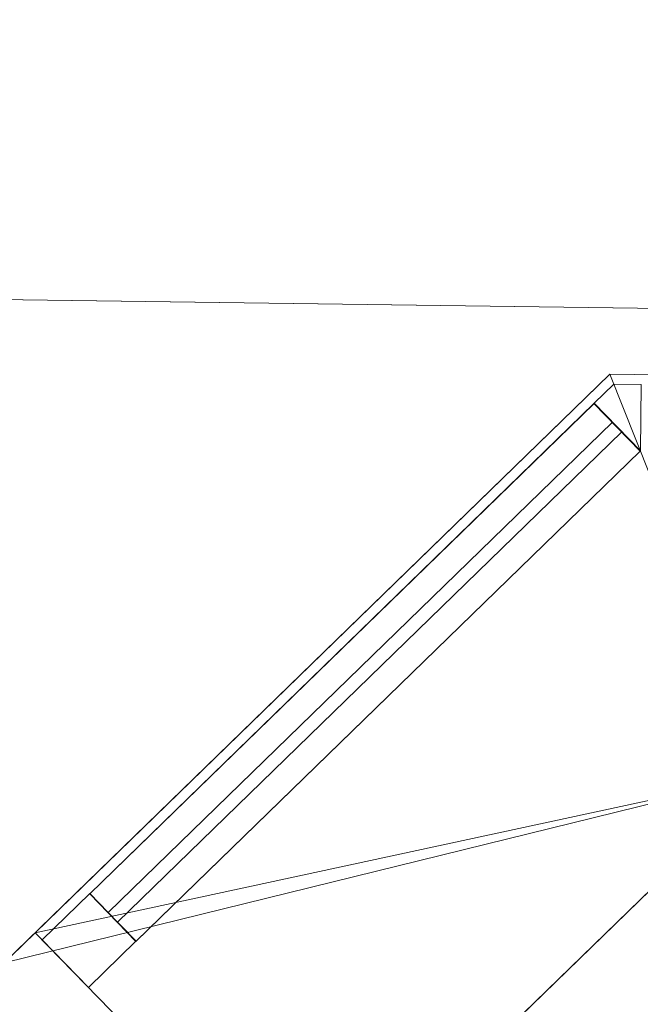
# Model space of a CAD drawing. Header units: millimetres. Extents: x -430348 to -225823, y -86243 to 5084.
# Tile 458 of 656: x -397757 to -397290, y 2645 to 3387. Entities that reach past the tile are written whole.
import ezdxf

# ---------------------------------------------------------------- set-up
doc = ezdxf.new("R2010")
doc.units = ezdxf.units.MM
for name, color, linetype, lineweight in [('A-GLAZ-CURT', 52, 'Continuous', 9), ('A-GLAZ-CWMG', 51, 'Continuous', 9), ('A-ROOF', 132, 'Continuous', 9), ('A-WALL', 113, 'Continuous', 9)]:
    doc.layers.add(name, color=color, linetype=linetype, lineweight=lineweight)

# ---------------------------------------------------------------- blocks, each defined once
blk = doc.blocks.new('Quad Corner Mullion - Quad Mullion 1-518393-_3D_ Copy 1')
at = {"layer": 'A-GLAZ-CWMG'}
mesh = blk.add_polyface(dxfattribs=at)
corners = [(25, 10.36), (10.36, 25), (-10.36, 25), (-10.36, -25)]
mesh.append_faces([[corners[k] for k in face] for face in [(0, 1, 2, 3)]])
mesh = blk.add_polyface(dxfattribs=at)
corners = [(-10.36, 25), (10.36, 25), (10.36, 25, -1100), (-10.36, 25, -1100)]
mesh.append_faces([[corners[k] for k in face] for face in [(0, 1, 2, 3)]])
mesh = blk.add_polyface(dxfattribs=at)
corners = [(-10.36, -25), (-10.36, 25), (-10.36, 25, -1100), (-10.36, -25, -1100)]
mesh.append_faces([[corners[k] for k in face] for face in [(0, 1, 2, 3)]])
mesh = blk.add_polyface(dxfattribs=at)
corners = [(10.36, 25), (25, 10.36), (25, 10.36, -1100), (10.36, 25, -1100)]
mesh.append_faces([[corners[k] for k in face] for face in [(3, 0, 1, 2)]])
mesh = blk.add_polyface(dxfattribs=at)
corners = [(25, 10.36), (-10.36, -25), (-10.36, -25, -1100), (25, 10.36, -1100)]
mesh.append_faces([[corners[k] for k in face] for face in [(0, 1, 2, 3)]])
blk = doc.blocks.new('System Panel - Glazed-518385-_3D_ Copy 1')
at = {"layer": 'A-GLAZ-CURT', "transparency": 33554471}
mesh = blk.add_polyface(dxfattribs=at)
corners = [(-265.04, 5), (-265.04, 5, 1025), (265.04, 5, 1025), (265.04, 5)]
mesh.append_faces([[corners[k] for k in face] for face in [(2, 3, 0, 1)]])
mesh = blk.add_polyface(dxfattribs=at)
corners = [(265.04, -5), (-265.04, -5), (-265.04, 5), (265.04, 5)]
mesh.append_faces([[corners[k] for k in face] for face in [(0, 1, 2, 3)]])
mesh = blk.add_polyface(dxfattribs=at)
corners = [(-265.04, -5, 1025), (265.04, -5, 1025), (265.04, 5, 1025), (-265.04, 5, 1025)]
mesh.append_faces([[corners[k] for k in face] for face in [(3, 0, 1, 2)]])
mesh = blk.add_polyface(dxfattribs=at)
corners = [(-265.04, -5), (-265.04, -5, 1025), (-265.04, 5, 1025), (-265.04, 5)]
mesh.append_faces([[corners[k] for k in face] for face in [(0, 1, 2, 3)]])
mesh = blk.add_polyface(dxfattribs=at)
corners = [(265.04, -5, 1025), (265.04, -5), (265.04, 5), (265.04, 5, 1025)]
mesh.append_faces([[corners[k] for k in face] for face in [(0, 1, 2, 3)]])
mesh = blk.add_polyface(dxfattribs=at)
corners = [(-265.04, -5), (265.04, -5), (265.04, -5, 1025), (-265.04, -5, 1025)]
mesh.append_faces([[corners[k] for k in face] for face in [(2, 3, 0, 1)]])
blk = doc.blocks.new('Rectangular Mullion - 50mm x 50mm-263558-_3D_ Copy 1')
at = {"layer": 'A-GLAZ-CWMG'}
mesh = blk.add_polyface(dxfattribs=at)
corners = [(0, 25), (-50, 25), (-50, -25), (0, -25)]
mesh.append_faces([[corners[k] for k in face] for face in [(2, 3, 0, 1)]])
mesh = blk.add_polyface(dxfattribs=at)
corners = [(-50, 25), (0, 25), (0, 25, -350), (-50, 25, -350)]
mesh.append_faces([[corners[k] for k in face] for face in [(3, 0, 1, 2)]])
mesh = blk.add_polyface(dxfattribs=at)
corners = [(-50, -25), (-50, 25), (-50, 25, -350), (-50, -25, -350)]
mesh.append_faces([[corners[k] for k in face] for face in [(3, 0, 1, 2)]])
mesh = blk.add_polyface(dxfattribs=at)
corners = [(0, 25), (0, -25), (0, -25, -350), (0, 25, -350)]
mesh.append_faces([[corners[k] for k in face] for face in [(3, 0, 1, 2)]])
mesh = blk.add_polyface(dxfattribs=at)
corners = [(0, -25), (-50, -25), (-50, -25, -350), (0, -25, -350)]
mesh.append_faces([[corners[k] for k in face] for face in [(3, 0, 1, 2)]])
blk = doc.blocks.new('Rectangular Mullion - 50mm x 50mm-288379-_3D_ Copy 1')
at = {"layer": 'A-GLAZ-CWMG'}
mesh = blk.add_polyface(dxfattribs=at)
corners = [(0, 25), (-50, 25), (-50, -25), (0, -25)]
mesh.append_faces([[corners[k] for k in face] for face in [(2, 3, 0, 1)]])
mesh = blk.add_polyface(dxfattribs=at)
corners = [(0, 25, -530), (0, -25, -530), (-50, -25, -530), (-50, 25, -530)]
mesh.append_faces([[corners[k] for k in face] for face in [(0, 1, 2, 3)]])
mesh = blk.add_polyface(dxfattribs=at)
corners = [(-50, 25), (0, 25), (0, 25, -530), (-50, 25, -530)]
mesh.append_faces([[corners[k] for k in face] for face in [(3, 0, 1, 2)]])
mesh = blk.add_polyface(dxfattribs=at)
corners = [(-50, -25), (-50, 25), (-50, 25, -530), (-50, -25, -530)]
mesh.append_faces([[corners[k] for k in face] for face in [(3, 0, 1, 2)]])
mesh = blk.add_polyface(dxfattribs=at)
corners = [(0, 25), (0, -25), (0, -25, -530), (0, 25, -530)]
mesh.append_faces([[corners[k] for k in face] for face in [(3, 0, 1, 2)]])
mesh = blk.add_polyface(dxfattribs=at)
corners = [(0, -25), (-50, -25), (-50, -25, -530), (0, -25, -530)]
mesh.append_faces([[corners[k] for k in face] for face in [(3, 0, 1, 2)]])
blk = doc.blocks.new('Rectangular Mullion - 50mm x 50mm-288378-_3D_ Copy 1')
at = {"layer": 'A-GLAZ-CWMG'}
mesh = blk.add_polyface(dxfattribs=at)
corners = [(0, 25), (-50, 25), (-50, -25), (0, -25)]
mesh.append_faces([[corners[k] for k in face] for face in [(2, 3, 0, 1)]])
mesh = blk.add_polyface(dxfattribs=at)
corners = [(0, 25, -530), (0, -25, -530), (-50, -25, -530), (-50, 25, -530)]
mesh.append_faces([[corners[k] for k in face] for face in [(0, 1, 2, 3)]])
mesh = blk.add_polyface(dxfattribs=at)
corners = [(-50, 25), (0, 25), (0, 25, -530), (-50, 25, -530)]
mesh.append_faces([[corners[k] for k in face] for face in [(3, 0, 1, 2)]])
mesh = blk.add_polyface(dxfattribs=at)
corners = [(-50, -25), (-50, 25), (-50, 25, -530), (-50, -25, -530)]
mesh.append_faces([[corners[k] for k in face] for face in [(3, 0, 1, 2)]])
mesh = blk.add_polyface(dxfattribs=at)
corners = [(0, 25), (0, -25), (0, -25, -530), (0, 25, -530)]
mesh.append_faces([[corners[k] for k in face] for face in [(3, 0, 1, 2)]])
mesh = blk.add_polyface(dxfattribs=at)
corners = [(0, -25), (-50, -25), (-50, -25, -530), (0, -25, -530)]
mesh.append_faces([[corners[k] for k in face] for face in [(3, 0, 1, 2)]])
blk = doc.blocks.new('Quad Corner Mullion - Quad Mullion 1-518395-_3D_ Copy 1')
at = {"layer": 'A-GLAZ-CWMG'}
mesh = blk.add_polyface(dxfattribs=at)
corners = [(25, 10.36), (10.36, 25), (-10.36, 25), (-10.36, -25)]
mesh.append_faces([[corners[k] for k in face] for face in [(0, 1, 2, 3)]])
mesh = blk.add_polyface(dxfattribs=at)
corners = [(-10.36, 25), (10.36, 25), (10.36, 25, -1150), (-10.36, 25, -1150)]
mesh.append_faces([[corners[k] for k in face] for face in [(0, 1, 2, 3)]])
mesh = blk.add_polyface(dxfattribs=at)
corners = [(-10.36, -25), (-10.36, 25), (-10.36, 25, -1150), (-10.36, -25, -1150)]
mesh.append_faces([[corners[k] for k in face] for face in [(0, 1, 2, 3)]])
mesh = blk.add_polyface(dxfattribs=at)
corners = [(10.36, 25), (25, 10.36), (25, 10.36, -1150), (10.36, 25, -1150)]
mesh.append_faces([[corners[k] for k in face] for face in [(0, 1, 2, 3)]])
mesh = blk.add_polyface(dxfattribs=at)
corners = [(25, 10.36), (-10.36, -25), (-10.36, -25, -1150), (25, 10.36, -1150)]
mesh.append_faces([[corners[k] for k in face] for face in [(0, 1, 2, 3)]])
blk = doc.blocks.new('System Panel - Glazed-518389-_3D_ Copy 1')
at = {"layer": 'A-GLAZ-CURT', "transparency": 33554471}
mesh = blk.add_polyface(dxfattribs=at)
corners = [(-265.04, 5), (-265.04, 5, 1075), (265.04, 5, 1075), (265.04, 5)]
mesh.append_faces([[corners[k] for k in face] for face in [(2, 3, 0, 1)]])
mesh = blk.add_polyface(dxfattribs=at)
corners = [(265.04, -5), (-265.04, -5), (-265.04, 5), (265.04, 5)]
mesh.append_faces([[corners[k] for k in face] for face in [(0, 1, 2, 3)]])
mesh = blk.add_polyface(dxfattribs=at)
corners = [(-265.04, -5, 1075), (265.04, -5, 1075), (265.04, 5, 1075), (-265.04, 5, 1075)]
mesh.append_faces([[corners[k] for k in face] for face in [(3, 0, 1, 2)]])
mesh = blk.add_polyface(dxfattribs=at)
corners = [(-265.04, -5), (-265.04, -5, 1075), (-265.04, 5, 1075), (-265.04, 5)]
mesh.append_faces([[corners[k] for k in face] for face in [(0, 1, 2, 3)]])
mesh = blk.add_polyface(dxfattribs=at)
corners = [(265.04, -5, 1075), (265.04, -5), (265.04, 5), (265.04, 5, 1075)]
mesh.append_faces([[corners[k] for k in face] for face in [(0, 1, 2, 3)]])
mesh = blk.add_polyface(dxfattribs=at)
corners = [(-265.04, -5), (265.04, -5), (265.04, -5, 1075), (-265.04, -5, 1075)]
mesh.append_faces([[corners[k] for k in face] for face in [(2, 3, 0, 1)]])
blk = doc.blocks.new('Quad Corner Mullion - Quad Mullion 1-518400-_3D_ Copy 1')
at = {"layer": 'A-GLAZ-CWMG'}
mesh = blk.add_polyface(dxfattribs=at)
corners = [(25, 10.36, -350), (-10.36, -25, -350), (-10.36, 25, -350), (10.36, 25, -350)]
mesh.append_faces([[corners[k] for k in face] for face in [(3, 0, 1, 2)]])
mesh = blk.add_polyface(dxfattribs=at)
corners = [(-10.36, 25), (10.36, 25), (10.36, 25, -350), (-10.36, 25, -350)]
mesh.append_faces([[corners[k] for k in face] for face in [(3, 0, 1, 2)]])
mesh = blk.add_polyface(dxfattribs=at)
corners = [(-10.36, -25), (-10.36, 25), (-10.36, 25, -350), (-10.36, -25, -350)]
mesh.append_faces([[corners[k] for k in face] for face in [(3, 0, 1, 2)]])
mesh = blk.add_polyface(dxfattribs=at)
corners = [(10.36, 25), (25, 10.36), (25, 10.36, -350), (10.36, 25, -350)]
mesh.append_faces([[corners[k] for k in face] for face in [(3, 0, 1, 2)]])
mesh = blk.add_polyface(dxfattribs=at)
corners = [(25, 10.36), (-10.36, -25), (-10.36, -25, -350), (25, 10.36, -350)]
mesh.append_faces([[corners[k] for k in face] for face in [(3, 0, 1, 2)]])
blk = doc.blocks.new('System Panel - Glazed-518396-_3D_ Copy 1')
at = {"layer": 'A-GLAZ-CURT', "transparency": 33554471}
mesh = blk.add_polyface(dxfattribs=at)
corners = [(-265.04, 5), (-265.04, 5, 275), (265.04, 5, 275), (265.04, 5)]
mesh.append_faces([[corners[k] for k in face] for face in [(2, 3, 0, 1)]])
mesh = blk.add_polyface(dxfattribs=at)
corners = [(265.04, -5), (-265.04, -5), (-265.04, 5), (265.04, 5)]
mesh.append_faces([[corners[k] for k in face] for face in [(0, 1, 2, 3)]])
mesh = blk.add_polyface(dxfattribs=at)
corners = [(-265.04, -5, 275), (265.04, -5, 275), (265.04, 5, 275), (-265.04, 5, 275)]
mesh.append_faces([[corners[k] for k in face] for face in [(3, 0, 1, 2)]])
mesh = blk.add_polyface(dxfattribs=at)
corners = [(-265.04, -5), (-265.04, -5, 275), (-265.04, 5, 275), (-265.04, 5)]
mesh.append_faces([[corners[k] for k in face] for face in [(0, 1, 2, 3)]])
mesh = blk.add_polyface(dxfattribs=at)
corners = [(265.04, -5, 275), (265.04, -5), (265.04, 5), (265.04, 5, 275)]
mesh.append_faces([[corners[k] for k in face] for face in [(0, 1, 2, 3)]])
mesh = blk.add_polyface(dxfattribs=at)
corners = [(-265.04, -5), (265.04, -5), (265.04, -5, 275), (-265.04, -5, 275)]
mesh.append_faces([[corners[k] for k in face] for face in [(2, 3, 0, 1)]])
blk = doc.blocks.new('Rectangular Mullion - 50mm x 50mm-518397-_3D_ Copy 1')
at = {"layer": 'A-GLAZ-CWMG'}
mesh = blk.add_polyface(dxfattribs=at)
corners = [(0, 25, -1100), (0, -25, -1100), (-50, -25, -1100), (-50, 25, -1100)]
mesh.append_faces([[corners[k] for k in face] for face in [(0, 1, 2, 3)]])
mesh = blk.add_polyface(dxfattribs=at)
corners = [(-50, 25), (0, 25), (0, 25, -1100), (-50, 25, -1100)]
mesh.append_faces([[corners[k] for k in face] for face in [(0, 1, 2, 3)]])
mesh = blk.add_polyface(dxfattribs=at)
corners = [(-50, -25), (-50, 25), (-50, 25, -1100), (-50, -25, -1100)]
mesh.append_faces([[corners[k] for k in face] for face in [(0, 1, 2, 3)]])
mesh = blk.add_polyface(dxfattribs=at)
corners = [(0, 25), (0, -25), (0, -25, -1100), (0, 25, -1100)]
mesh.append_faces([[corners[k] for k in face] for face in [(0, 1, 2, 3)]])
mesh = blk.add_polyface(dxfattribs=at)
corners = [(0, -25), (-50, -25), (-50, -25, -1100), (0, -25, -1100)]
mesh.append_faces([[corners[k] for k in face] for face in [(0, 1, 2, 3)]])
blk = doc.blocks.new('Rectangular Mullion - 50mm x 50mm-518401-_3D_ Copy 1')
at = {"layer": 'A-GLAZ-CWMG'}
mesh = blk.add_polyface(dxfattribs=at)
corners = [(0, 25, -1150), (0, -25, -1150), (-50, -25, -1150), (-50, 25, -1150)]
mesh.append_faces([[corners[k] for k in face] for face in [(0, 1, 2, 3)]])
mesh = blk.add_polyface(dxfattribs=at)
corners = [(-50, 25), (0, 25), (0, 25, -1150), (-50, 25, -1150)]
mesh.append_faces([[corners[k] for k in face] for face in [(0, 1, 2, 3)]])
mesh = blk.add_polyface(dxfattribs=at)
corners = [(-50, -25), (-50, 25), (-50, 25, -1150), (-50, -25, -1150)]
mesh.append_faces([[corners[k] for k in face] for face in [(0, 1, 2, 3)]])
mesh = blk.add_polyface(dxfattribs=at)
corners = [(0, 25), (0, -25), (0, -25, -1150), (0, 25, -1150)]
mesh.append_faces([[corners[k] for k in face] for face in [(0, 1, 2, 3)]])
mesh = blk.add_polyface(dxfattribs=at)
corners = [(0, -25), (-50, -25), (-50, -25, -1150), (0, -25, -1150)]
mesh.append_faces([[corners[k] for k in face] for face in [(0, 1, 2, 3)]])
blk = doc.blocks.new('Rectangular Mullion - 50mm x 50mm-505688-_3D_ Copy 1')
at = {"layer": 'A-GLAZ-CWMG'}
mesh = blk.add_polyface(dxfattribs=at)
corners = [(25, 25), (-25, 25), (-25, -25), (25, -25)]
mesh.append_faces([[corners[k] for k in face] for face in [(2, 3, 0, 1)]])
mesh = blk.add_polyface(dxfattribs=at)
corners = [(25, 25, -530), (25, -25, -530), (-25, -25, -530), (-25, 25, -530)]
mesh.append_faces([[corners[k] for k in face] for face in [(0, 1, 2, 3)]])
mesh = blk.add_polyface(dxfattribs=at)
corners = [(-25, 25), (25, 25), (25, 25, -530), (-25, 25, -530)]
mesh.append_faces([[corners[k] for k in face] for face in [(0, 1, 2, 3)]])
mesh = blk.add_polyface(dxfattribs=at)
corners = [(-25, -25), (-25, 25), (-25, 25, -530), (-25, -25, -530)]
mesh.append_faces([[corners[k] for k in face] for face in [(0, 1, 2, 3)]])
mesh = blk.add_polyface(dxfattribs=at)
corners = [(25, 25), (25, -25), (25, -25, -530), (25, 25, -530)]
mesh.append_faces([[corners[k] for k in face] for face in [(0, 1, 2, 3)]])
mesh = blk.add_polyface(dxfattribs=at)
corners = [(25, -25), (-25, -25), (-25, -25, -530), (25, -25, -530)]
mesh.append_faces([[corners[k] for k in face] for face in [(0, 1, 2, 3)]])

msp = doc.modelspace()

# ---------------------------------------------------------------- block references
at = {"layer": 'A-GLAZ-CURT', "transparency": 33554471, "rotation": 44.20732615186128}
for name, p in [('System Panel - Glazed-518385-_3D_ Copy 1', (-397496.92, 2895.37, 61697.61)), ('System Panel - Glazed-518389-_3D_ Copy 1', (-397496.92, 2895.37, 59247.61)), ('System Panel - Glazed-518396-_3D_ Copy 1', (-397496.92, 2895.37, 62772.61)), ('System Panel - Glazed-518396-_3D_ Copy 1', (-397496.92, 2895.37, 60372.61))]:
    msp.add_blockref(name, p, dxfattribs=at)
at = {"layer": 'A-GLAZ-CWMG', "extrusion": (0, 0, -1), "rotation": 0.7926738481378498}
for name, p in [('Quad Corner Mullion - Quad Mullion 1-518393-_3D_ Copy 1', (397299.51, 3087.39, -61647.61)), ('Quad Corner Mullion - Quad Mullion 1-518395-_3D_ Copy 1', (397299.51, 3087.39, -59197.61)), ('Quad Corner Mullion - Quad Mullion 1-518400-_3D_ Copy 1', (397299.51, 3087.39, -62747.61)), ('Quad Corner Mullion - Quad Mullion 1-518400-_3D_ Copy 1', (397299.51, 3087.39, -60347.61))]:
    msp.add_blockref(name, p, dxfattribs=at)
at = {"layer": 'A-GLAZ-CWMG', "extrusion": (-0.716821, -0.697257, 0), "rotation": 270}
for p in [(-279232.88, 61647.61, 283180.55), (-279232.88, 59197.61, 283180.55)]:
    msp.add_blockref('Rectangular Mullion - 50mm x 50mm-288378-_3D_ Copy 1', p, dxfattribs=at)
at = {"layer": 'A-GLAZ-CWMG', "extrusion": (0.716821, 0.697257, 0), "rotation": 90}
for name, p in [('Rectangular Mullion - 50mm x 50mm-288379-_3D_ Copy 1', (279232.88, 63097.61, -282650.47)), ('Rectangular Mullion - 50mm x 50mm-288379-_3D_ Copy 1', (279232.88, 60697.61, -282650.47)), ('Rectangular Mullion - 50mm x 50mm-505688-_3D_ Copy 1', (279232.88, 60347.61, -282650.47)), ('Rectangular Mullion - 50mm x 50mm-505688-_3D_ Copy 1', (279232.88, 62747.61, -282650.47))]:
    msp.add_blockref(name, p, dxfattribs=at)
at = {"layer": 'A-GLAZ-CWMG', "rotation": 224.2073261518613}
for name, p in [('Rectangular Mullion - 50mm x 50mm-263558-_3D_ Copy 1', (-397722.75, 2675.7, 63097.61)), ('Rectangular Mullion - 50mm x 50mm-263558-_3D_ Copy 1', (-397722.75, 2675.7, 60697.61)), ('Rectangular Mullion - 50mm x 50mm-518397-_3D_ Copy 1', (-397722.75, 2675.7, 62747.61)), ('Rectangular Mullion - 50mm x 50mm-518401-_3D_ Copy 1', (-397722.75, 2675.7, 60347.61))]:
    msp.add_blockref(name, p, dxfattribs=at)

# ---------------------------------------------------------------- meshes
at = {"layer": 'A-ROOF'}
mesh = msp.add_polyface(dxfattribs=at)
corners = [(-388312.69, 3045.56, 63197.61), (-388312.69, 3045.56, 63097.61), (-413010.33, 3387.27, 63097.61), (-413010.33, 3387.27, 63197.61)]
mesh.append_faces([[corners[k] for k in face] for face in [(0, 1, 2, 3)]])
mesh = msp.add_polyface(dxfattribs=at)
corners = [(-388312.69, 3045.56, 63197.61), (-413010.33, 3387.27, 63197.61), (-409560.12, -235.81, 65647.61), (-407359.22, -266.26, 65647.61), (-407350.62, 355.44, 65221.51), (-406510.7, 343.82, 65221.51), (-406519.3, -277.88, 65647.61), (-394940.41, -438.09, 65647.61), (-394931.81, 183.62, 65221.51), (-394151.88, 172.83, 65221.51), (-394160.48, -448.88, 65647.61), (-391961.81, -479.3, 65647.61)]
mesh.append_faces([[corners[k] for k in face] for face in [(4, 1, 2, 3)]], dxfattribs={"vtx0": -1})
mesh.append_faces([[corners[k] for k in face] for face in [(1, 4, 5, 8)]], dxfattribs={"vtx0": -1, "vtx2": -1, "vtx3": -1})
mesh.append_faces([[corners[k] for k in face] for face in [(11, 0, 9, 10)]], dxfattribs={"vtx1": -1})
mesh.append_faces([[corners[k] for k in face] for face in [(8, 9, 0, 1)]], dxfattribs={"vtx1": -1, "vtx3": -1})
mesh.append_faces([[corners[k] for k in face] for face in [(6, 7, 8, 5)]], dxfattribs={"vtx2": -1})
mesh = msp.add_polyface(dxfattribs=at)
corners = [(-413010.33, 3387.27, 63097.61), (-388312.69, 3045.56, 63097.61), (-391961.81, -479.3, 65547.61), (-394160.48, -448.88, 65547.61), (-394151.88, 172.83, 65121.51), (-394931.81, 183.62, 65121.51), (-394940.41, -438.09, 65547.61), (-406519.3, -277.88, 65547.61), (-406510.7, 343.82, 65121.51), (-407350.62, 355.44, 65121.51), (-407359.22, -266.26, 65547.61), (-409560.12, -235.81, 65547.61)]
mesh.append_faces([[corners[k] for k in face] for face in [(4, 1, 2, 3)]], dxfattribs={"vtx0": -1})
mesh.append_faces([[corners[k] for k in face] for face in [(1, 4, 5, 0)]], dxfattribs={"vtx0": -1, "vtx2": -1})
mesh.append_faces([[corners[k] for k in face] for face in [(11, 0, 9, 10)]], dxfattribs={"vtx1": -1})
mesh.append_faces([[corners[k] for k in face] for face in [(8, 9, 0, 5)]], dxfattribs={"vtx1": -1, "vtx2": -1, "vtx3": -1})
mesh.append_faces([[corners[k] for k in face] for face in [(5, 6, 7, 8)]], dxfattribs={"vtx3": -1})
at = {"layer": 'A-WALL'}
mesh = msp.add_polyface(dxfattribs=at)
corners = [(-397312.52, 3120.07, 58197.61), (-397768.7, 2676.34, 58197.61), (-398072.83, 2380.52, 58197.61), (-398072.83, 2380.52, 63645.87), (-397768.7, 2676.34, 63440.27), (-397312.52, 3120.07, 63131.88), (-397312.52, 3120.07, 63097.61), (-397745.41, 2699, 63097.61), (-397745.41, 2699, 61647.61), (-397312.52, 3120.07, 61647.61), (-397312.52, 3120.07, 60697.61), (-397745.41, 2699, 60697.61), (-397745.41, 2699, 59197.61), (-397312.52, 3120.07, 59197.61)]
mesh.append_faces([[corners[k] for k in face] for face in [(2, 11, 12)]], dxfattribs={"vtx0": -1, "vtx2": -1})
mesh.append_faces([[corners[k] for k in face] for face in [(11, 2, 3, 8)]], dxfattribs={"vtx0": -1, "vtx2": -1, "vtx3": -1})
mesh.append_faces([[corners[k] for k in face] for face in [(13, 0, 12)]], dxfattribs={"vtx1": -1})
mesh.append_faces([[corners[k] for k in face] for face in [(1, 2, 12, 0)]], dxfattribs={"vtx1": -1, "vtx2": -1})
mesh.append_faces([[corners[k] for k in face] for face in [(7, 8, 3, 4)]], dxfattribs={"vtx1": -1, "vtx3": -1})
mesh.append_faces([[corners[k] for k in face] for face in [(5, 6, 7, 4), (9, 10, 11, 8)]], dxfattribs={"vtx2": -1})
mesh = msp.add_polyface(dxfattribs=at)
corners = [(-398072.83, 2380.52, 58197.61), (-397768.7, 2676.34, 58197.61), (-397312.52, 3120.07, 58197.61), (-396888.3, 3114.2, 58197.61), (-397192.42, 2818.38, 58197.61), (-397648.6, 2374.65, 58197.61)]
mesh.append_faces([[corners[k] for k in face] for face in [(4, 1, 2, 3)]], dxfattribs={"vtx0": -1})
mesh.append_faces([[corners[k] for k in face] for face in [(5, 0, 1, 4)]], dxfattribs={"vtx2": -1})
mesh = msp.add_polyface(dxfattribs=at)
corners = [(-397312.52, 3120.07, 63131.88), (-397768.7, 2676.34, 63440.27), (-398072.83, 2380.52, 63645.87), (-397648.6, 2374.65, 63645.87), (-397192.42, 2818.38, 63337.47), (-396888.3, 3114.2, 63131.88)]
mesh.append_faces([[corners[k] for k in face] for face in [(4, 5, 0, 1), (1, 2, 3, 4)]], dxfattribs={"vtx3": -1})
mesh = msp.add_polyface(dxfattribs=at)
corners = [(-397536.23, 2483.95, 63097.61), (-397745.41, 2699, 63097.61), (-397312.52, 3120.07, 63097.61), (-396888.3, 3114.2, 63097.61), (-397192.42, 2818.38, 63097.61)]
mesh.append_faces([[corners[k] for k in face] for face in [(1, 2, 4, 0)]], dxfattribs={"vtx1": -1})
mesh.append_faces([[corners[k] for k in face] for face in [(2, 3, 4)]], dxfattribs={"vtx2": -1})
mesh = msp.add_polyface(dxfattribs=at)
corners = [(-397745.41, 2699, 61647.61), (-397536.23, 2483.95, 61647.61), (-397192.42, 2818.38, 61647.61), (-396888.3, 3114.2, 61647.61), (-397312.52, 3120.07, 61647.61)]
mesh.append_faces([[corners[k] for k in face] for face in [(4, 0, 2, 3)]], dxfattribs={"vtx1": -1})
mesh.append_faces([[corners[k] for k in face] for face in [(0, 1, 2)]], dxfattribs={"vtx2": -1})
mesh = msp.add_polyface(dxfattribs=at)
corners = [(-397536.23, 2483.95, 60697.61), (-397745.41, 2699, 60697.61), (-397312.52, 3120.07, 60697.61), (-396888.3, 3114.2, 60697.61), (-397192.42, 2818.38, 60697.61)]
mesh.append_faces([[corners[k] for k in face] for face in [(1, 2, 4, 0)]], dxfattribs={"vtx1": -1})
mesh.append_faces([[corners[k] for k in face] for face in [(2, 3, 4)]], dxfattribs={"vtx2": -1})
mesh = msp.add_polyface(dxfattribs=at)
corners = [(-397745.41, 2699, 59197.61), (-397536.23, 2483.95, 59197.61), (-397192.42, 2818.38, 59197.61), (-396888.3, 3114.2, 59197.61), (-397312.52, 3120.07, 59197.61)]
mesh.append_faces([[corners[k] for k in face] for face in [(4, 0, 2, 3)]], dxfattribs={"vtx1": -1})
mesh.append_faces([[corners[k] for k in face] for face in [(0, 1, 2)]], dxfattribs={"vtx2": -1})
mesh = msp.add_polyface(dxfattribs=at)
corners = [(-396888.3, 3114.2, 58197.61), (-397312.52, 3120.07, 58197.61), (-397312.52, 3120.07, 59197.61), (-396888.3, 3114.2, 59197.61), (-397312.52, 3120.07, 60697.61), (-397312.52, 3120.07, 61647.61), (-396888.3, 3114.2, 61647.61), (-396888.3, 3114.2, 60697.61), (-397312.52, 3120.07, 63131.88), (-396888.3, 3114.2, 63131.88), (-396888.3, 3114.2, 63097.61), (-397312.52, 3120.07, 63097.61)]
mesh.append_faces([[corners[k] for k in face] for face in [(3, 0, 1, 2), (5, 6, 7, 4), (8, 9, 10, 11)]])
mesh = msp.add_polyface(dxfattribs=at)
corners = [(-397648.6, 2374.65, 58197.61), (-397192.42, 2818.38, 58197.61), (-396888.3, 3114.2, 58197.61), (-396888.3, 3114.2, 59197.61), (-397192.42, 2818.38, 59197.61), (-397536.23, 2483.95, 59197.61), (-397536.23, 2483.95, 60697.61), (-397192.42, 2818.38, 60697.61), (-396888.3, 3114.2, 60697.61), (-396888.3, 3114.2, 61647.61), (-397192.42, 2818.38, 61647.61), (-397536.23, 2483.95, 61647.61), (-397536.23, 2483.95, 63097.61), (-397192.42, 2818.38, 63097.61), (-396888.3, 3114.2, 63097.61), (-396888.3, 3114.2, 63131.88), (-397192.42, 2818.38, 63337.47), (-397648.6, 2374.65, 63645.87)]
mesh.append_faces([[corners[k] for k in face] for face in [(0, 5, 6, 17), (1, 4, 5, 0), (7, 10, 11, 6)]], dxfattribs={"vtx0": -1, "vtx2": -1})
mesh.append_faces([[corners[k] for k in face] for face in [(9, 10, 7, 8), (15, 16, 13, 14)]], dxfattribs={"vtx1": -1})
mesh.append_faces([[corners[k] for k in face] for face in [(11, 12, 17, 6)]], dxfattribs={"vtx1": -1, "vtx2": -1, "vtx3": -1})
mesh.append_faces([[corners[k] for k in face] for face in [(16, 17, 12, 13)]], dxfattribs={"vtx1": -1, "vtx3": -1})
mesh.append_faces([[corners[k] for k in face] for face in [(1, 2, 3, 4)]], dxfattribs={"vtx3": -1})
mesh = msp.add_polyface(dxfattribs=at)
corners = [(-397745.41, 2699, 63097.61), (-397536.23, 2483.95, 63097.61), (-397536.23, 2483.95, 61647.61), (-397745.41, 2699, 61647.61)]
mesh.append_faces([[corners[k] for k in face] for face in [(3, 0, 1, 2)]])
mesh = msp.add_polyface(dxfattribs=at)
corners = [(-397536.23, 2483.95, 59197.61), (-397745.41, 2699, 59197.61), (-397745.41, 2699, 60697.61), (-397536.23, 2483.95, 60697.61)]
mesh.append_faces([[corners[k] for k in face] for face in [(0, 1, 2, 3)]])

doc.saveas('drawing.dxf')
